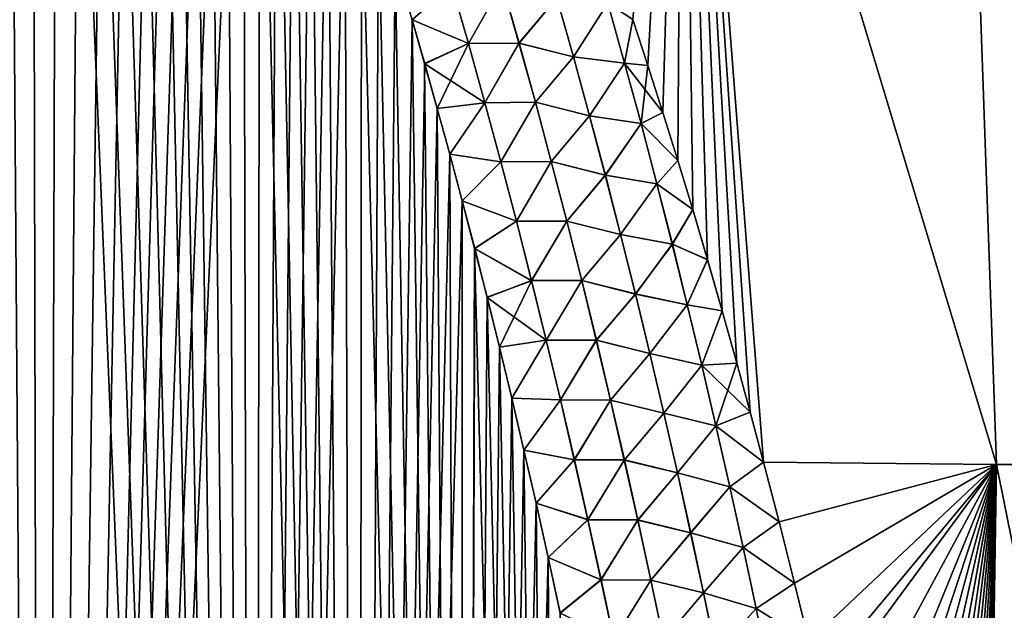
# Model space of a CAD drawing. Header units: metres. Extents: x -109 to 109, y -505 to 40.
# Tile 279 of 331: x 80 to 86, y -81 to -77. Entities that reach past the tile are written whole.
import ezdxf

# ---------------------------------------------------------------- set-up
doc = ezdxf.new("R2010")
doc.units = ezdxf.units.M
doc.layers.add('solid_K244224000C74', color=7, linetype='CONTINUOUS')

msp = doc.modelspace()

# ---------------------------------------------------------------- linework, layer by layer
at = {"layer": 'solid_K244224000C74'}
for points in [[(78.576759, -102.718796, 20.349541), (79.95639, -102.516113, 20.557356), (78.604797, -69.213875, 19.182804)], [(79.95639, -102.516113, 20.557356), (78.762177, -69.375984, 19.20771), (78.604797, -69.213875, 19.182804)], [(79.95639, -102.516113, 20.557356), (78.920631, -69.551773, 19.23465), (78.762177, -69.375984, 19.20771)], [(79.95639, -102.516113, 20.557356), (79.079956, -69.741508, 19.263636), (78.920631, -69.551773, 19.23465)], [(79.95639, -102.516113, 20.557356), (79.240204, -69.945114, 19.294706), (79.079956, -69.741508, 19.263636)], [(79.95639, -102.516113, 20.557356), (79.401138, -70.163353, 19.327879), (79.240204, -69.945114, 19.294706)], [(79.95639, -102.516113, 20.557356), (79.562767, -70.396034, 19.363171), (79.401138, -70.163353, 19.327879)], [(79.95639, -102.516113, 20.557356), (79.725014, -70.643631, 19.400616), (79.562767, -70.396034, 19.363171)], [(78.576492, -102.718819, -20.34951), (79.725235, -70.643974, -19.400669), (79.887985, -70.907135, -19.440292)], [(79.95639, -102.516113, 20.557356), (79.887772, -70.906776, 19.440237), (79.725014, -70.643631, 19.400616)], [(79.956192, -102.516144, -20.55732), (78.576492, -102.718819, -20.34951), (79.887985, -70.907135, -19.440292)], [(79.95639, -102.516113, 20.557356), (80.051048, -71.185173, 19.482052), (79.887772, -70.906776, 19.440237)], [(79.956192, -102.516144, -20.55732), (79.887985, -70.907135, -19.440292), (80.051254, -71.185539, -19.482107)], [(79.956192, -102.516144, -20.55732), (80.051254, -71.185539, -19.482107), (80.214951, -71.480179, -19.526152)], [(79.95639, -102.516113, 20.557356), (81.328171, -102.208084, 20.87145), (80.051048, -71.185173, 19.482052)], [(81.328171, -102.208084, 20.87145), (80.214752, -71.479805, 19.526094), (80.051048, -71.185173, 19.482052)], [(79.956192, -102.516144, -20.55732), (80.214951, -71.480179, -19.526152), (80.379036, -71.791275, -19.572447)], [(81.328171, -102.208084, 20.87145), (80.378838, -71.790894, 19.57239), (80.214752, -71.479805, 19.526094)], [(79.956192, -102.516144, -20.55732), (80.379036, -71.791275, -19.572447), (80.543488, -72.118912, -19.621012)], [(81.328171, -102.208084, 20.87145), (80.543297, -72.118523, 19.620953), (80.378838, -71.790894, 19.57239)], [(79.956192, -102.516144, -20.55732), (80.543488, -72.118912, -19.621012), (80.708206, -72.464348, -19.671886)], [(81.328171, -102.208084, 20.87145), (80.708023, -72.463943, 19.671827), (80.543297, -72.118523, 19.620953)], [(79.956192, -102.516144, -20.55732), (80.708206, -72.464348, -19.671886), (80.818176, -72.704269, -19.70709)], [(81.328171, -102.208084, 20.87145), (80.817993, -72.703865, 19.707031), (80.708023, -72.463943, 19.671827)], [(79.956192, -102.516144, -20.55732), (80.818176, -72.704269, -19.70709), (80.928253, -72.95211, -19.74333)], [(81.328171, -102.208084, 20.87145), (80.92807, -72.951698, 19.743271), (80.817993, -72.703865, 19.707031)], [(79.956192, -102.516144, -20.55732), (80.928253, -72.95211, -19.74333), (81.038391, -73.208344, -19.780621)], [(81.328171, -102.208084, 20.87145), (81.038216, -73.207932, 19.780561), (80.92807, -72.951698, 19.743271)], [(83.793907, -76.990746, 20.309612), (83.891724, -77.28994, 20.350819), (84.118401, -73.114449, 19.113632)], [(83.891792, -77.290131, -20.350847), (83.793968, -76.990944, -20.309639), (84.11837, -73.114449, -19.113644)], [(83.891724, -77.28994, 20.350819), (83.98922, -77.595352, 20.392588), (84.118401, -73.114449, 19.113632)], [(83.989281, -77.595551, -20.392614), (83.891792, -77.290131, -20.350847), (84.11837, -73.114449, -19.113644)], [(83.98922, -77.595352, 20.392588), (84.086342, -77.90731, 20.434973), (84.118401, -73.114449, 19.113632)], [(84.086403, -77.907509, -20.434999), (83.989281, -77.595551, -20.392614), (84.11837, -73.114449, -19.113644)], [(84.086342, -77.90731, 20.434973), (84.183037, -78.226128, 20.478024), (84.118401, -73.114449, 19.113632)], [(84.183098, -78.226326, -20.47805), (84.086403, -77.907509, -20.434999), (84.11837, -73.114449, -19.113644)], [(86.158951, -79.883408, -20.036528), (84.11837, -73.114449, -19.113644), (85.91922, -73.114449, -18.293423)], [(84.279312, -78.552315, -20.521814), (84.183098, -78.226326, -20.47805), (84.11837, -73.114449, -19.113644)], [(84.375015, -78.88549, -20.566257), (84.279312, -78.552315, -20.521814), (84.11837, -73.114449, -19.113644)], [(84.470253, -79.22525, -20.611166), (84.375015, -78.88549, -20.566257), (84.11837, -73.114449, -19.113644)], [(84.557426, -79.54393, -20.652925), (84.470253, -79.22525, -20.611166), (84.11837, -73.114449, -19.113644)], [(84.644119, -79.868729, -20.695156), (84.557426, -79.54393, -20.652925), (84.11837, -73.114449, -19.113644)], [(86.158951, -79.883408, -20.036528), (84.644119, -79.868729, -20.695156), (84.11837, -73.114449, -19.113644)], [(86.158958, -79.883408, 20.036524), (85.919266, -73.114449, 18.293396), (84.118401, -73.114449, 19.113632)], [(84.644119, -79.868729, 20.695156), (86.158958, -79.883408, 20.036524), (84.118401, -73.114449, 19.113632)], [(84.557404, -79.543831, 20.652912), (84.644119, -79.868729, 20.695156), (84.118401, -73.114449, 19.113632)], [(84.4702, -79.225052, 20.611139), (84.557404, -79.543831, 20.652912), (84.118401, -73.114449, 19.113632)], [(84.374962, -78.885292, 20.566231), (84.4702, -79.225052, 20.611139), (84.118401, -73.114449, 19.113632)], [(84.279251, -78.552116, 20.521788), (84.374962, -78.885292, 20.566231), (84.118401, -73.114449, 19.113632)], [(84.183037, -78.226128, 20.478024), (84.279251, -78.552116, 20.521788), (84.118401, -73.114449, 19.113632)], [(87.621574, -79.883408, -19.263136), (85.91922, -73.114449, -18.293423), (87.632942, -73.114449, -17.304005)], [(87.621574, -79.883408, -19.263136), (86.158951, -79.883408, -20.036528), (85.91922, -73.114449, -18.293423)], [(87.62159, -79.883408, 19.263128), (87.633018, -73.114449, 17.303957), (85.919266, -73.114449, 18.293396)], [(86.158958, -79.883408, 20.036524), (87.62159, -79.883408, 19.263128), (85.919266, -73.114449, 18.293396)], [(79.956192, -102.516144, -20.55732), (81.038391, -73.208344, -19.780621), (81.148567, -73.473297, -19.818972)], [(81.328171, -102.208084, 20.87145), (81.148399, -73.472878, 19.818911), (81.038216, -73.207932, 19.780561)], [(79.956192, -102.516144, -20.55732), (81.148567, -73.473297, -19.818972), (81.25882, -73.746445, -19.858376)], [(81.328171, -102.208084, 20.87145), (81.258652, -73.746025, 19.858316), (81.148399, -73.472878, 19.818911)], [(81.328041, -102.208115, -20.871416), (79.956192, -102.516144, -20.55732), (81.25882, -73.746445, -19.858376)], [(81.328171, -102.208084, 20.87145), (81.368942, -74.027756, 19.898783), (81.258652, -73.746025, 19.858316)], [(81.328041, -102.208115, -20.871416), (81.25882, -73.746445, -19.858376), (81.36911, -74.028183, -19.898844)], [(81.328041, -102.208115, -20.871416), (81.36911, -74.028183, -19.898844), (81.479378, -74.319061, -19.940384)], [(81.328171, -102.208084, 20.87145), (82.009941, -102.012985, 21.069197), (81.368942, -74.027756, 19.898783)], [(82.009941, -102.012985, 21.069197), (81.479218, -74.318634, 19.940323), (81.368942, -74.027756, 19.898783)], [(81.328041, -102.208115, -20.871416), (81.479378, -74.319061, -19.940384), (81.589584, -74.619423, -19.983)], [(82.009941, -102.012985, 21.069197), (81.589432, -74.618996, 19.982939), (81.479218, -74.318634, 19.940323)], [(81.328041, -102.208115, -20.871416), (81.589584, -74.619423, -19.983), (81.699799, -74.92868, -20.026691)], [(82.009941, -102.012985, 21.069197), (81.699654, -74.928253, 20.02663), (81.589432, -74.618996, 19.982939)], [(81.328041, -102.208115, -20.871416), (81.699799, -74.92868, -20.026691), (81.809959, -75.247307, -20.071461)], [(82.009941, -102.012985, 21.069197), (81.809807, -75.24688, 20.071402), (81.699654, -74.928253, 20.02663)], [(81.328041, -102.208115, -20.871416), (81.809959, -75.247307, -20.071461), (81.919968, -75.575943, -20.11731)], [(82.009941, -102.012985, 21.069197), (81.91983, -75.575516, 20.11725), (81.809807, -75.24688, 20.071402)], [(82.009834, -102.013016, -21.069166), (81.328041, -102.208115, -20.871416), (81.919968, -75.575943, -20.11731)], [(82.009941, -102.012985, 21.069197), (82.029663, -75.91452, 20.164179), (81.91983, -75.575516, 20.11725)], [(82.009834, -102.013016, -21.069166), (81.919968, -75.575943, -20.11731), (82.0298, -75.914948, -20.164238)], [(82.009834, -102.013016, -21.069166), (82.0298, -75.914948, -20.164238), (82.139534, -76.263649, -20.21225)], [(82.009941, -102.012985, 21.069197), (82.687813, -101.789902, 21.294508), (82.029663, -75.91452, 20.164179)], [(82.687813, -101.789902, 21.294508), (82.139404, -76.263214, 20.212191), (82.029663, -75.91452, 20.164179)], [(82.009834, -102.013016, -21.069166), (82.139534, -76.263649, -20.21225), (82.249077, -76.62262, -20.261339)], [(82.687813, -101.789902, 21.294508), (82.248947, -76.622192, 20.26128), (82.139404, -76.263214, 20.212191)], [(82.009834, -102.013016, -21.069166), (82.249077, -76.62262, -20.261339), (82.358322, -76.992622, -20.311491)], [(82.687813, -101.789902, 21.294508), (82.3582, -76.992188, 20.311434), (82.248947, -76.622192, 20.26128)], [(82.613701, -76.76445, 20.364185), (82.248947, -76.622192, 20.26128), (82.3582, -76.992188, 20.311434)], [(82.614082, -76.764313, -20.364243), (82.358322, -76.992622, -20.311491), (82.249077, -76.62262, -20.261339)], [(82.613701, -76.76445, 20.364185), (82.3582, -76.992188, 20.311434), (82.723984, -77.147385, 20.417734)], [(82.614082, -76.764313, -20.364243), (82.724388, -77.147247, -20.417797), (82.358322, -76.992622, -20.311491)], [(82.613701, -76.76445, 20.364185), (82.723984, -77.147385, 20.417734), (82.943336, -76.759224, 20.39809)], [(82.943695, -76.759117, -20.398087), (82.724388, -77.147247, -20.417797), (82.614082, -76.764313, -20.364243)], [(82.723984, -77.147385, 20.417734), (83.053032, -77.143372, 20.453644), (82.943336, -76.759224, 20.39809)], [(82.943695, -76.759117, -20.398087), (83.053406, -77.143265, -20.453644), (82.724388, -77.147247, -20.417797)], [(83.299187, -76.848618, 20.395796), (82.943336, -76.759224, 20.39809), (83.053032, -77.143372, 20.453644)], [(83.299446, -76.848534, -20.395748), (83.053406, -77.143265, -20.453644), (82.943695, -76.759117, -20.398087)], [(83.299187, -76.848618, 20.395796), (83.053032, -77.143372, 20.453644), (83.407417, -77.232506, 20.452974)], [(83.4077, -77.232422, -20.452925), (83.053406, -77.143265, -20.453644), (83.299446, -76.848534, -20.395748)], [(83.299187, -76.848618, 20.395796), (83.407417, -77.232506, 20.452974), (83.630653, -76.884399, 20.335993)], [(83.4077, -77.232422, -20.452925), (83.299446, -76.848534, -20.395748), (83.63076, -76.884369, -20.335955)], [(83.407417, -77.232506, 20.452974), (83.740295, -77.275192, 20.395887), (83.630653, -76.884399, 20.335993)], [(83.4077, -77.232422, -20.452925), (83.63076, -76.884369, -20.335955), (83.740425, -77.275162, -20.395845)], [(83.630653, -76.884399, 20.335993), (83.740295, -77.275192, 20.395887), (83.793907, -76.990746, 20.309612)], [(83.740425, -77.275162, -20.395845), (83.63076, -76.884369, -20.335955), (83.793968, -76.990944, -20.309639)], [(82.009834, -102.013016, -21.069166), (82.358322, -76.992622, -20.311491), (82.44001, -77.277657, -20.3498)], [(82.687813, -101.789902, 21.294508), (82.439888, -77.277229, 20.349743), (82.3582, -76.992188, 20.311434)], [(82.723984, -77.147385, 20.417734), (82.3582, -76.992188, 20.311434), (82.439888, -77.277229, 20.349743)], [(82.724388, -77.147247, -20.417797), (82.44001, -77.277657, -20.3498), (82.358322, -76.992622, -20.311491)], [(83.740295, -77.275192, 20.395887), (83.891724, -77.28994, 20.350819), (83.793907, -76.990746, 20.309612)], [(83.740425, -77.275162, -20.395845), (83.793968, -76.990944, -20.309639), (83.891792, -77.290131, -20.350847)], [(82.723984, -77.147385, 20.417734), (82.439888, -77.277229, 20.349743), (82.521461, -77.568192, 20.388655)], [(82.724388, -77.147247, -20.417797), (82.831497, -77.531204, -20.471004), (82.44001, -77.277657, -20.3498)], [(82.723984, -77.147385, 20.417734), (82.521461, -77.568192, 20.388655), (82.831085, -77.531342, 20.470936)], [(82.723984, -77.147385, 20.417734), (82.831085, -77.531342, 20.470936), (83.053032, -77.143372, 20.453644)], [(83.053406, -77.143265, -20.453644), (82.831497, -77.531204, -20.471004), (82.724388, -77.147247, -20.417797)], [(82.831085, -77.531342, 20.470936), (83.159538, -77.528419, 20.508787), (83.053032, -77.143372, 20.453644)], [(83.053406, -77.143265, -20.453644), (83.159927, -77.528313, -20.508789), (82.831497, -77.531204, -20.471004)], [(83.407417, -77.232506, 20.452974), (83.053032, -77.143372, 20.453644), (83.159538, -77.528419, 20.508787)], [(83.4077, -77.232422, -20.452925), (83.159927, -77.528313, -20.508789), (83.053406, -77.143265, -20.453644)], [(82.009834, -102.013016, -21.069166), (82.44001, -77.277657, -20.3498), (82.521576, -77.568619, -20.388712)], [(82.687813, -101.789902, 21.294508), (82.521461, -77.568192, 20.388655), (82.439888, -77.277229, 20.349743)], [(82.831497, -77.531204, -20.471004), (82.521576, -77.568619, -20.388712), (82.44001, -77.277657, -20.3498)], [(83.407417, -77.232506, 20.452974), (83.159538, -77.528419, 20.508787), (83.512512, -77.617172, 20.509682)], [(83.51281, -77.617081, -20.509632), (83.159927, -77.528313, -20.508789), (83.4077, -77.232422, -20.452925)], [(83.407417, -77.232506, 20.452974), (83.512512, -77.617172, 20.509682), (83.740295, -77.275192, 20.395887)], [(83.51281, -77.617081, -20.509632), (83.4077, -77.232422, -20.452925), (83.740425, -77.275162, -20.395845)], [(83.512512, -77.617172, 20.509682), (83.846687, -77.666695, 20.45524), (83.740295, -77.275192, 20.395887)], [(83.51281, -77.617081, -20.509632), (83.740425, -77.275162, -20.395845), (83.846832, -77.666656, -20.455193)], [(83.740295, -77.275192, 20.395887), (83.846687, -77.666695, 20.45524), (83.891724, -77.28994, 20.350819)], [(83.740425, -77.275162, -20.395845), (83.891792, -77.290131, -20.350847), (83.989281, -77.595551, -20.392614)], [(83.846832, -77.666656, -20.455193), (83.740425, -77.275162, -20.395845), (83.989281, -77.595551, -20.392614)], [(83.846687, -77.666695, 20.45524), (83.98922, -77.595352, 20.392588), (83.891724, -77.28994, 20.350819)], [(82.831085, -77.531342, 20.470936), (82.521461, -77.568192, 20.388655), (82.602867, -77.865288, 20.428165)], [(82.831497, -77.531204, -20.471004), (82.602982, -77.865715, -20.428223), (82.521576, -77.568619, -20.388712)], [(82.831085, -77.531342, 20.470936), (82.602867, -77.865288, 20.428165), (82.935127, -77.91626, 20.523775)], [(82.831497, -77.531204, -20.471004), (82.935555, -77.916115, -20.523848), (82.602982, -77.865715, -20.428223)], [(82.831085, -77.531342, 20.470936), (82.935127, -77.91626, 20.523775), (83.159538, -77.528419, 20.508787)], [(83.159927, -77.528313, -20.508789), (82.935555, -77.916115, -20.523848), (82.831497, -77.531204, -20.471004)], [(82.935127, -77.91626, 20.523775), (83.262985, -77.914322, 20.563505), (83.159538, -77.528419, 20.508787)], [(83.159927, -77.528313, -20.508789), (83.26339, -77.914215, -20.563509), (82.935555, -77.916115, -20.523848)], [(83.512512, -77.617172, 20.509682), (83.159538, -77.528419, 20.508787), (83.262985, -77.914322, 20.563505)], [(83.51281, -77.617081, -20.509632), (83.26339, -77.914215, -20.563509), (83.159927, -77.528313, -20.508789)], [(82.009834, -102.013016, -21.069166), (82.521576, -77.568619, -20.388712), (82.602982, -77.865715, -20.428223)], [(82.687813, -101.789902, 21.294508), (82.602867, -77.865288, 20.428165), (82.521461, -77.568192, 20.388655)], [(83.846687, -77.666695, 20.45524), (84.086342, -77.90731, 20.434973), (83.98922, -77.595352, 20.392588)], [(83.846832, -77.666656, -20.455193), (83.989281, -77.595551, -20.392614), (84.086403, -77.907509, -20.434999)], [(83.512512, -77.617172, 20.509682), (83.262985, -77.914322, 20.563505), (83.614578, -78.002579, 20.565908)], [(83.614891, -78.002487, -20.565859), (83.26339, -77.914215, -20.563509), (83.51281, -77.617081, -20.509632)], [(83.512512, -77.617172, 20.509682), (83.614578, -78.002579, 20.565908), (83.846687, -77.666695, 20.45524)], [(83.614891, -78.002487, -20.565859), (83.51281, -77.617081, -20.509632), (83.846832, -77.666656, -20.455193)], [(83.614578, -78.002579, 20.565908), (83.949959, -78.058868, 20.514044), (83.846687, -77.666695, 20.45524)], [(83.614891, -78.002487, -20.565859), (83.846832, -77.666656, -20.455193), (83.950119, -78.05883, -20.51399)], [(83.846687, -77.666695, 20.45524), (83.949959, -78.058868, 20.514044), (84.086342, -77.90731, 20.434973)], [(83.950119, -78.05883, -20.51399), (83.846832, -77.666656, -20.455193), (84.086403, -77.907509, -20.434999)], [(82.009834, -102.013016, -21.069166), (82.602982, -77.865715, -20.428223), (82.684158, -78.169296, -20.468317)], [(82.687813, -101.789902, 21.294508), (82.684044, -78.168869, 20.468262), (82.602867, -77.865288, 20.428165)], [(82.935127, -77.91626, 20.523775), (82.602867, -77.865288, 20.428165), (82.684044, -78.168869, 20.468262)], [(82.935555, -77.916115, -20.523848), (82.684158, -78.169296, -20.468317), (82.602982, -77.865715, -20.428223)], [(82.935127, -77.91626, 20.523775), (82.684044, -78.168869, 20.468262), (83.036217, -78.302078, 20.576235)], [(82.935555, -77.916115, -20.523848), (83.036652, -78.301941, -20.576315), (82.684158, -78.169296, -20.468317)], [(82.935127, -77.91626, 20.523775), (83.036217, -78.302078, 20.576235), (83.262985, -77.914322, 20.563505)], [(83.26339, -77.914215, -20.563509), (83.036652, -78.301941, -20.576315), (82.935555, -77.916115, -20.523848)], [(83.036217, -78.302078, 20.576235), (83.363464, -78.301033, 20.617783), (83.262985, -77.914322, 20.563505)], [(83.26339, -77.914215, -20.563509), (83.363884, -78.300919, -20.61779), (83.036652, -78.301941, -20.576315)], [(83.614578, -78.002579, 20.565908), (83.262985, -77.914322, 20.563505), (83.363464, -78.301033, 20.617783)], [(83.614891, -78.002487, -20.565859), (83.363884, -78.300919, -20.61779), (83.26339, -77.914215, -20.563509)], [(83.949959, -78.058868, 20.514044), (84.183037, -78.226128, 20.478024), (84.086342, -77.90731, 20.434973)], [(83.950119, -78.05883, -20.51399), (84.086403, -77.907509, -20.434999), (84.183098, -78.226326, -20.47805)], [(83.614578, -78.002579, 20.565908), (83.363464, -78.301033, 20.617783), (83.713715, -78.388695, 20.621643)], [(83.71405, -78.388603, -20.621592), (83.363884, -78.300919, -20.61779), (83.614891, -78.002487, -20.565859)], [(83.614578, -78.002579, 20.565908), (83.713715, -78.388695, 20.621643), (83.949959, -78.058868, 20.514044)], [(83.71405, -78.388603, -20.621592), (83.614891, -78.002487, -20.565859), (83.950119, -78.05883, -20.51399)], [(83.713715, -78.388695, 20.621643), (84.050209, -78.451683, 20.572285), (83.949959, -78.058868, 20.514044)], [(83.71405, -78.388603, -20.621592), (83.950119, -78.05883, -20.51399), (84.050392, -78.451645, -20.572227)], [(83.949959, -78.058868, 20.514044), (84.050209, -78.451683, 20.572285), (84.183037, -78.226128, 20.478024)], [(84.050392, -78.451645, -20.572227), (83.950119, -78.05883, -20.51399), (84.183098, -78.226326, -20.47805)], [(82.687744, -101.789932, -21.294481), (82.009834, -102.013016, -21.069166), (82.684158, -78.169296, -20.468317)], [(82.687813, -101.789902, 21.294508), (82.764931, -78.479317, 20.508932), (82.684044, -78.168869, 20.468262)], [(83.036217, -78.302078, 20.576235), (82.684044, -78.168869, 20.468262), (82.764931, -78.479317, 20.508932)], [(82.687744, -101.789932, -21.294481), (82.684158, -78.169296, -20.468317), (82.765038, -78.479736, -20.508986)], [(83.036652, -78.301941, -20.576315), (82.765038, -78.479736, -20.508986), (82.684158, -78.169296, -20.468317)], [(84.050209, -78.451683, 20.572285), (84.279251, -78.552116, 20.521788), (84.183037, -78.226128, 20.478024)], [(84.050392, -78.451645, -20.572227), (84.183098, -78.226326, -20.47805), (84.279312, -78.552315, -20.521814)], [(83.036217, -78.302078, 20.576235), (82.764931, -78.479317, 20.508932), (83.134453, -78.688766, 20.628302)], [(83.036652, -78.301941, -20.576315), (83.134903, -78.688622, -20.628386), (82.765038, -78.479736, -20.508986)], [(83.036217, -78.302078, 20.576235), (83.134453, -78.688766, 20.628302), (83.363464, -78.301033, 20.617783)], [(83.363884, -78.300919, -20.61779), (83.134903, -78.688622, -20.628386), (83.036652, -78.301941, -20.576315)], [(83.134453, -78.688766, 20.628302), (83.461098, -78.688507, 20.671612), (83.363464, -78.301033, 20.617783)], [(83.363884, -78.300919, -20.61779), (83.461533, -78.688393, -20.671621), (83.134903, -78.688622, -20.628386)], [(83.713715, -78.388695, 20.621643), (83.363464, -78.301033, 20.617783), (83.461098, -78.688507, 20.671612)], [(83.71405, -78.388603, -20.621592), (83.461533, -78.688393, -20.671621), (83.363884, -78.300919, -20.61779)], [(83.713715, -78.388695, 20.621643), (83.461098, -78.688507, 20.671612), (83.810043, -78.775467, 20.676872)], [(83.810394, -78.775375, -20.676823), (83.461533, -78.688393, -20.671621), (83.71405, -78.388603, -20.621592)], [(83.713715, -78.388695, 20.621643), (83.810043, -78.775467, 20.676872), (84.050209, -78.451683, 20.572285)], [(83.810394, -78.775375, -20.676823), (83.71405, -78.388603, -20.621592), (84.050392, -78.451645, -20.572227)], [(82.687744, -101.789932, -21.294481), (82.765038, -78.479736, -20.508986), (82.845573, -78.797363, -20.550215)], [(82.687813, -101.789902, 21.294508), (83.361465, -101.537476, 21.547916), (82.764931, -78.479317, 20.508932)], [(83.361465, -101.537476, 21.547916), (82.845467, -78.796944, 20.550161), (82.764931, -78.479317, 20.508932)], [(83.134453, -78.688766, 20.628302), (82.764931, -78.479317, 20.508932), (82.845467, -78.796944, 20.550161)], [(83.134903, -78.688622, -20.628386), (82.845573, -78.797363, -20.550215), (82.765038, -78.479736, -20.508986)], [(83.810043, -78.775467, 20.676872), (84.147575, -78.845108, 20.629957), (84.050209, -78.451683, 20.572285)], [(83.810394, -78.775375, -20.676823), (84.050392, -78.451645, -20.572227), (84.147774, -78.845062, -20.629896)], [(84.050209, -78.451683, 20.572285), (84.147575, -78.845108, 20.629957), (84.279251, -78.552116, 20.521788)], [(84.147774, -78.845062, -20.629896), (84.050392, -78.451645, -20.572227), (84.279312, -78.552315, -20.521814)], [(84.147575, -78.845108, 20.629957), (84.374962, -78.885292, 20.566231), (84.279251, -78.552116, 20.521788)], [(84.147774, -78.845062, -20.629896), (84.279312, -78.552315, -20.521814), (84.375015, -78.88549, -20.566257)], [(83.134453, -78.688766, 20.628302), (82.845467, -78.796944, 20.550161), (82.925758, -79.121223, 20.59197)], [(83.134903, -78.688622, -20.628386), (83.230415, -79.076111, -20.680048), (82.845573, -78.797363, -20.550215)], [(83.134453, -78.688766, 20.628302), (82.925758, -79.121223, 20.59197), (83.229942, -79.076248, 20.679958)], [(83.134453, -78.688766, 20.628302), (83.229942, -79.076248, 20.679958), (83.461098, -78.688507, 20.671612)], [(83.461533, -78.688393, -20.671621), (83.230415, -79.076111, -20.680048), (83.134903, -78.688622, -20.628386)], [(83.229942, -79.076248, 20.679958), (83.555984, -79.076698, 20.724976), (83.461098, -78.688507, 20.671612)], [(83.461533, -78.688393, -20.671621), (83.556435, -79.076591, -20.724987), (83.230415, -79.076111, -20.680048)], [(83.810043, -78.775467, 20.676872), (83.461098, -78.688507, 20.671612), (83.555984, -79.076698, 20.724976)], [(83.810394, -78.775375, -20.676823), (83.556435, -79.076591, -20.724987), (83.461533, -78.688393, -20.671621)], [(82.687744, -101.789932, -21.294481), (82.845573, -78.797363, -20.550215), (82.925865, -79.121643, -20.592024)], [(83.361465, -101.537476, 21.547916), (82.925758, -79.121223, 20.59197), (82.845467, -78.796944, 20.550161)], [(83.230415, -79.076111, -20.680048), (82.925865, -79.121643, -20.592024), (82.845573, -78.797363, -20.550215)], [(83.810043, -78.775467, 20.676872), (83.555984, -79.076698, 20.724976), (83.903679, -79.162872, 20.73159)], [(83.904045, -79.162781, -20.731541), (83.556435, -79.076591, -20.724987), (83.810394, -78.775375, -20.676823)], [(83.810043, -78.775467, 20.676872), (83.903679, -79.162872, 20.73159), (84.147575, -78.845108, 20.629957)], [(83.904045, -79.162781, -20.731541), (83.810394, -78.775375, -20.676823), (84.147774, -78.845062, -20.629896)], [(83.903679, -79.162872, 20.73159), (84.242165, -79.239098, 20.687054), (84.147575, -78.845108, 20.629957)], [(83.904045, -79.162781, -20.731541), (84.147774, -78.845062, -20.629896), (84.242386, -79.239059, -20.686987)], [(84.147575, -78.845108, 20.629957), (84.242165, -79.239098, 20.687054), (84.374962, -78.885292, 20.566231)], [(84.242386, -79.239059, -20.686987), (84.147774, -78.845062, -20.629896), (84.375015, -78.88549, -20.566257)], [(84.242165, -79.239098, 20.687054), (84.4702, -79.225052, 20.611139), (84.374962, -78.885292, 20.566231)], [(84.242386, -79.239059, -20.686987), (84.375015, -78.88549, -20.566257), (84.470253, -79.22525, -20.611166)], [(82.687744, -101.789932, -21.294481), (82.925865, -79.121643, -20.592024), (83.005905, -79.45256, -20.634405)], [(83.229942, -79.076248, 20.679958), (82.925758, -79.121223, 20.59197), (83.005806, -79.452141, 20.634354)], [(83.361465, -101.537476, 21.547916), (83.005806, -79.452141, 20.634354), (82.925758, -79.121223, 20.59197)], [(83.230415, -79.076111, -20.680048), (83.005905, -79.45256, -20.634405), (82.925865, -79.121643, -20.592024)], [(83.229942, -79.076248, 20.679958), (83.005806, -79.452141, 20.634354), (83.322792, -79.464493, 20.731192)], [(83.230415, -79.076111, -20.680048), (83.32328, -79.464348, -20.731287), (83.005905, -79.45256, -20.634405)], [(83.229942, -79.076248, 20.679958), (83.322792, -79.464493, 20.731192), (83.555984, -79.076698, 20.724976)], [(83.556435, -79.076591, -20.724987), (83.32328, -79.464348, -20.731287), (83.230415, -79.076111, -20.680048)], [(83.322792, -79.464493, 20.731192), (83.648232, -79.465576, 20.777863), (83.555984, -79.076698, 20.724976)], [(83.556435, -79.076591, -20.724987), (83.648697, -79.465454, -20.77788), (83.32328, -79.464348, -20.731287)], [(83.903679, -79.162872, 20.73159), (83.555984, -79.076698, 20.724976), (83.648232, -79.465576, 20.777863)], [(83.904045, -79.162781, -20.731541), (83.648697, -79.465454, -20.77788), (83.556435, -79.076591, -20.724987)], [(83.903679, -79.162872, 20.73159), (83.648232, -79.465576, 20.777863), (83.994705, -79.550873, 20.785786)], [(83.995087, -79.550781, -20.785736), (83.648697, -79.465454, -20.77788), (83.904045, -79.162781, -20.731541)], [(83.903679, -79.162872, 20.73159), (83.994705, -79.550873, 20.785786), (84.242165, -79.239098, 20.687054)], [(83.995087, -79.550781, -20.785736), (83.904045, -79.162781, -20.731541), (84.242386, -79.239059, -20.686987)], [(83.994705, -79.550873, 20.785786), (84.334068, -79.633644, 20.743563), (84.242165, -79.239098, 20.687054)], [(83.995087, -79.550781, -20.785736), (84.242386, -79.239059, -20.686987), (84.334312, -79.633598, -20.743492)], [(84.242165, -79.239098, 20.687054), (84.334068, -79.633644, 20.743563), (84.4702, -79.225052, 20.611139)], [(84.242386, -79.239059, -20.686987), (84.470253, -79.22525, -20.611166), (84.557426, -79.54393, -20.652925)], [(84.334312, -79.633598, -20.743492), (84.242386, -79.239059, -20.686987), (84.557426, -79.54393, -20.652925)], [(84.334068, -79.633644, 20.743563), (84.557404, -79.543831, 20.652912), (84.4702, -79.225052, 20.611139)], [(82.687744, -101.789932, -21.294481), (83.005905, -79.45256, -20.634405), (83.085602, -79.790527, -20.677341)], [(83.361465, -101.537476, 21.547916), (83.08551, -79.790115, 20.67729), (83.005806, -79.452141, 20.634354)], [(83.322792, -79.464493, 20.731192), (83.005806, -79.452141, 20.634354), (83.08551, -79.790115, 20.67729)], [(83.32328, -79.464348, -20.731287), (83.085602, -79.790527, -20.677341), (83.005905, -79.45256, -20.634405)], [(83.322792, -79.464493, 20.731192), (83.08551, -79.790115, 20.67729), (83.413086, -79.853455, 20.781988)], [(83.32328, -79.464348, -20.731287), (83.413582, -79.85331, -20.782089), (83.085602, -79.790527, -20.677341)], [(83.322792, -79.464493, 20.731192), (83.413086, -79.853455, 20.781988), (83.648232, -79.465576, 20.777863)], [(83.648697, -79.465454, -20.77788), (83.413582, -79.85331, -20.782089), (83.32328, -79.464348, -20.731287)], [(83.413086, -79.853455, 20.781988), (83.737923, -79.855087, 20.830263), (83.648232, -79.465576, 20.777863)], [(83.648697, -79.465454, -20.77788), (83.738403, -79.854973, -20.830282), (83.413582, -79.85331, -20.782089)], [(83.994705, -79.550873, 20.785786), (83.648232, -79.465576, 20.777863), (83.737923, -79.855087, 20.830263)], [(83.995087, -79.550781, -20.785736), (83.738403, -79.854973, -20.830282), (83.648697, -79.465454, -20.77788)], [(83.994705, -79.550873, 20.785786), (83.737923, -79.855087, 20.830263), (84.083206, -79.939445, 20.839449)], [(84.083603, -79.939354, -20.839399), (83.738403, -79.854973, -20.830282), (83.995087, -79.550781, -20.785736)], [(83.994705, -79.550873, 20.785786), (84.083206, -79.939445, 20.839449), (84.334068, -79.633644, 20.743563)], [(84.083603, -79.939354, -20.839399), (83.995087, -79.550781, -20.785736), (84.334312, -79.633598, -20.743492)], [(84.334068, -79.633644, 20.743563), (84.644119, -79.868729, 20.695156), (84.557404, -79.543831, 20.652912)], [(84.334312, -79.633598, -20.743492), (84.557426, -79.54393, -20.652925), (84.644119, -79.868729, -20.695156)], [(84.083206, -79.939445, 20.839449), (84.423378, -80.028717, 20.799477), (84.334068, -79.633644, 20.743563)], [(84.083603, -79.939354, -20.839399), (84.334312, -79.633598, -20.743492), (84.423637, -80.028664, -20.799404)], [(84.334068, -79.633644, 20.743563), (84.423378, -80.028717, 20.799477), (84.644119, -79.868729, 20.695156)], [(84.423637, -80.028664, -20.799404), (84.334312, -79.633598, -20.743492), (84.644119, -79.868729, -20.695156)], [(82.687744, -101.789932, -21.294481), (83.085602, -79.790527, -20.677341), (83.164879, -80.135979, -20.720806)], [(83.361465, -101.537476, 21.547916), (83.164787, -80.135567, 20.720755), (83.08551, -79.790115, 20.67729)], [(83.413086, -79.853455, 20.781988), (83.08551, -79.790115, 20.67729), (83.164787, -80.135567, 20.720755)], [(83.413582, -79.85331, -20.782089), (83.164879, -80.135979, -20.720806), (83.085602, -79.790527, -20.677341)], [(83.413086, -79.853455, 20.781988), (83.164787, -80.135567, 20.720755), (83.500893, -80.243095, 20.832336)], [(83.413582, -79.85331, -20.782089), (83.501396, -80.24295, -20.832443), (83.164879, -80.135979, -20.720806)], [(83.413086, -79.853455, 20.781988), (83.500893, -80.243095, 20.832336), (83.737923, -79.855087, 20.830263)], [(83.738403, -79.854973, -20.830282), (83.501396, -80.24295, -20.832443), (83.413582, -79.85331, -20.782089)], [(83.500893, -80.243095, 20.832336), (83.825127, -80.245224, 20.882166), (83.737923, -79.855087, 20.830263)], [(83.738403, -79.854973, -20.830282), (83.825623, -80.245102, -20.882189), (83.501396, -80.24295, -20.832443)], [(84.083206, -79.939445, 20.839449), (83.737923, -79.855087, 20.830263), (83.825127, -80.245224, 20.882166)], [(84.083603, -79.939354, -20.839399), (83.825623, -80.245102, -20.882189), (83.738403, -79.854973, -20.830282)], [(84.423378, -80.028717, 20.799477), (84.745178, -80.258072, 20.745361), (84.644119, -79.868729, 20.695156)], [(84.423637, -80.028664, -20.799404), (84.644119, -79.868729, -20.695156), (84.745201, -80.258171, -20.745373)], [(84.745201, -80.258171, -20.745373), (84.644119, -79.868729, -20.695156), (86.158951, -79.883408, -20.036528)], [(84.745178, -80.258072, 20.745361), (86.158958, -79.883408, 20.036524), (84.644119, -79.868729, 20.695156)], [(84.745178, -80.258072, 20.745361), (84.845428, -80.656715, 20.796324), (86.158958, -79.883408, 20.036524)], [(84.845482, -80.656914, -20.796349), (84.745201, -80.258171, -20.745373), (86.158951, -79.883408, -20.036528)], [(84.845428, -80.656715, 20.796324), (84.937538, -81.034256, 20.844145), (86.158958, -79.883408, 20.036524)], [(84.937592, -81.034447, -20.844168), (84.845482, -80.656914, -20.796349), (86.158951, -79.883408, -20.036528)], [(84.937538, -81.034256, 20.844145), (84.996437, -81.280975, 20.875097), (86.158958, -79.883408, 20.036524)], [(84.996437, -81.280975, -20.875097), (84.937592, -81.034447, -20.844168), (86.158951, -79.883408, -20.036528)], [(85.028999, -81.419273, -20.892349), (84.996437, -81.280975, -20.875097), (86.158951, -79.883408, -20.036528)], [(84.996437, -81.280975, 20.875097), (85.028954, -81.419075, 20.892324), (86.158958, -79.883408, 20.036524)], [(85.028954, -81.419075, 20.892324), (85.119606, -81.811569, 20.940907), (86.158958, -79.883408, 20.036524)], [(85.119644, -81.811768, -20.940931), (85.028999, -81.419273, -20.892349), (86.158951, -79.883408, -20.036528)], [(85.119606, -81.811569, 20.940907), (85.209427, -82.212181, 20.989944), (86.158958, -79.883408, 20.036524)], [(85.209473, -82.212372, -20.989967), (85.119644, -81.811768, -20.940931), (86.158951, -79.883408, -20.036528)], [(85.209427, -82.212181, 20.989944), (85.280647, -82.538811, 21.029533), (86.158958, -79.883408, 20.036524)], [(85.280685, -82.539001, -21.029556), (85.209473, -82.212372, -20.989967), (86.158951, -79.883408, -20.036528)], [(85.280647, -82.538811, 21.029533), (85.351257, -82.87114, 21.069466), (86.158958, -79.883408, 20.036524)], [(85.351295, -82.87133, -21.069487), (85.280685, -82.539001, -21.029556), (86.158951, -79.883408, -20.036528)], [(85.351257, -82.87114, 21.069466), (85.421211, -83.209381, 21.109751), (86.158958, -79.883408, 20.036524)], [(85.421249, -83.209572, -21.109774), (85.351295, -82.87133, -21.069487), (86.158951, -79.883408, -20.036528)], [(85.421211, -83.209381, 21.109751), (85.49054, -83.552963, 21.150223), (86.158958, -79.883408, 20.036524)], [(85.490578, -83.553154, -21.150244), (85.421249, -83.209572, -21.109774), (86.158951, -79.883408, -20.036528)], [(85.49054, -83.552963, 21.150223), (85.559219, -83.901779, 21.190819), (86.158958, -79.883408, 20.036524)], [(85.559258, -83.901962, -21.19084), (85.490578, -83.553154, -21.150244), (86.158951, -79.883408, -20.036528)], [(85.559219, -83.901779, 21.190819), (85.62722, -84.256096, 21.231569), (86.158958, -79.883408, 20.036524)], [(85.627258, -84.256271, -21.23159), (85.559258, -83.901962, -21.19084), (86.158951, -79.883408, -20.036528)], [(85.62722, -84.256096, 21.231569), (85.694489, -84.61618, 21.272499), (86.158958, -79.883408, 20.036524)], [(85.694519, -84.616364, -21.27252), (85.627258, -84.256271, -21.23159), (86.158951, -79.883408, -20.036528)], [(85.694489, -84.61618, 21.272499), (85.760979, -84.982323, 21.313631), (86.158958, -79.883408, 20.036524)], [(85.761009, -84.982498, -21.313652), (85.694519, -84.616364, -21.27252), (86.158951, -79.883408, -20.036528)], [(85.760979, -84.982323, 21.313631), (85.826645, -85.354782, 21.354984), (86.158958, -79.883408, 20.036524)], [(85.826675, -85.354958, -21.355003), (85.761009, -84.982498, -21.313652), (86.158951, -79.883408, -20.036528)], [(85.826645, -85.354782, 21.354984), (85.891434, -85.733841, 21.396576), (86.158958, -79.883408, 20.036524)], [(85.891464, -85.734016, -21.396593), (85.826675, -85.354958, -21.355003), (86.158951, -79.883408, -20.036528)], [(85.891434, -85.733841, 21.396576), (85.945137, -86.057144, 21.431629), (86.158958, -79.883408, 20.036524)], [(85.94516, -86.057259, -21.431643), (85.891464, -85.734016, -21.396593), (86.158951, -79.883408, -20.036528)], [(85.945137, -86.057144, 21.431629), (85.998238, -86.384468, 21.466656), (86.158958, -79.883408, 20.036524)], [(85.998253, -86.384529, -21.466661), (85.94516, -86.057259, -21.431643), (86.158951, -79.883408, -20.036528)], [(85.998238, -86.384468, 21.466656), (86.050713, -86.715988, 21.501663), (86.158958, -79.883408, 20.036524)], [(86.050713, -86.715988, -21.501663), (85.998253, -86.384529, -21.466661), (86.158951, -79.883408, -20.036528)], [(87.53981, -86.734787, -20.779823), (86.050713, -86.715988, -21.501663), (86.158951, -79.883408, -20.036528)], [(86.050713, -86.715988, 21.501663), (87.53981, -86.734787, 20.779823), (86.158958, -79.883408, 20.036524)], [(87.53981, -86.734787, -20.779823), (86.158951, -79.883408, -20.036528), (87.621574, -79.883408, -19.263136)], [(87.53981, -86.734787, 20.779823), (87.62159, -79.883408, 19.263128), (86.158958, -79.883408, 20.036524)], [(84.083206, -79.939445, 20.839449), (83.825127, -80.245224, 20.882166), (84.16925, -80.328568, 20.89257)], [(84.169662, -80.328468, -20.892523), (83.825623, -80.245102, -20.882189), (84.083603, -79.939354, -20.839399)], [(84.083206, -79.939445, 20.839449), (84.16925, -80.328568, 20.89257), (84.423378, -80.028717, 20.799477)], [(84.169662, -80.328468, -20.892523), (84.083603, -79.939354, -20.839399), (84.423637, -80.028664, -20.799404)], [(84.16925, -80.328568, 20.89257), (84.510162, -80.424294, 20.85479), (84.423378, -80.028717, 20.799477)], [(84.169662, -80.328468, -20.892523), (84.423637, -80.028664, -20.799404), (84.510437, -80.42424, -20.854712)], [(84.423378, -80.028717, 20.799477), (84.510162, -80.424294, 20.85479), (84.745178, -80.258072, 20.745361)], [(84.510437, -80.42424, -20.854712), (84.423637, -80.028664, -20.799404), (84.745201, -80.258171, -20.745373)], [(82.687744, -101.789932, -21.294481), (83.164879, -80.135979, -20.720806), (83.243645, -80.489319, -20.764774)], [(83.361465, -101.537476, 21.547916), (83.243553, -80.488914, 20.764725), (83.164787, -80.135567, 20.720755)], [(83.500893, -80.243095, 20.832336), (83.164787, -80.135567, 20.720755), (83.243553, -80.488914, 20.764725)], [(83.501396, -80.24295, -20.832443), (83.243645, -80.489319, -20.764774), (83.164879, -80.135979, -20.720806)], [(83.500893, -80.243095, 20.832336), (83.243553, -80.488914, 20.764725), (83.586281, -80.633392, 20.882221)], [(83.501396, -80.24295, -20.832443), (83.5868, -80.633247, -20.882336), (83.243645, -80.489319, -20.764774)], [(83.500893, -80.243095, 20.832336), (83.586281, -80.633392, 20.882221), (83.825127, -80.245224, 20.882166)], [(83.825623, -80.245102, -20.882189), (83.5868, -80.633247, -20.882336), (83.501396, -80.24295, -20.832443)], [(83.586281, -80.633392, 20.882221), (83.909927, -80.635941, 20.933561), (83.825127, -80.245224, 20.882166)], [(83.825623, -80.245102, -20.882189), (83.910439, -80.635826, -20.933588), (83.5868, -80.633247, -20.882336)], [(84.16925, -80.328568, 20.89257), (83.825127, -80.245224, 20.882166), (83.909927, -80.635941, 20.933561)], [(84.169662, -80.328468, -20.892523), (83.910439, -80.635826, -20.933588), (83.825623, -80.245102, -20.882189)], [(84.510162, -80.424294, 20.85479), (84.845428, -80.656715, 20.796324), (84.745178, -80.258072, 20.745361)], [(84.510437, -80.42424, -20.854712), (84.745201, -80.258171, -20.745373), (84.845482, -80.656914, -20.796349)], [(84.16925, -80.328568, 20.89257), (83.909927, -80.635941, 20.933561), (84.252914, -80.718208, 20.945143)], [(84.253349, -80.718109, -20.945095), (83.910439, -80.635826, -20.933588), (84.169662, -80.328468, -20.892523)], [(84.16925, -80.328568, 20.89257), (84.252914, -80.718208, 20.945143), (84.510162, -80.424294, 20.85479)], [(84.253349, -80.718109, -20.945095), (84.169662, -80.328468, -20.892523), (84.510437, -80.42424, -20.854712)], [(84.252914, -80.718208, 20.945143), (84.594505, -80.820351, 20.909491), (84.510162, -80.424294, 20.85479)], [(84.253349, -80.718109, -20.945095), (84.510437, -80.42424, -20.854712), (84.594803, -80.820297, -20.90941)], [(84.510162, -80.424294, 20.85479), (84.594505, -80.820351, 20.909491), (84.845428, -80.656715, 20.796324)], [(84.594803, -80.820297, -20.90941), (84.510437, -80.42424, -20.854712), (84.845482, -80.656914, -20.796349)], [(82.687744, -101.789932, -21.294481), (83.243645, -80.489319, -20.764774), (83.32196, -80.850296, -20.809261)], [(83.361465, -101.537476, 21.547916), (83.321877, -80.849892, 20.809212), (83.243553, -80.488914, 20.764725)], [(83.586281, -80.633392, 20.882221), (83.243553, -80.488914, 20.764725), (83.321877, -80.849892, 20.809212)], [(83.5868, -80.633247, -20.882336), (83.32196, -80.850296, -20.809261), (83.243645, -80.489319, -20.764774)], [(83.586281, -80.633392, 20.882221), (83.321877, -80.849892, 20.809212), (83.669319, -81.0243, 20.931637)], [(83.5868, -80.633247, -20.882336), (83.669861, -81.024162, -20.931757), (83.32196, -80.850296, -20.809261)], [(83.586281, -80.633392, 20.882221), (83.669319, -81.0243, 20.931637), (83.909927, -80.635941, 20.933561)], [(83.910439, -80.635826, -20.933588), (83.669861, -81.024162, -20.931757), (83.5868, -80.633247, -20.882336)], [(83.669319, -81.0243, 20.931637), (83.992378, -81.027222, 20.98444), (83.909927, -80.635941, 20.933561)], [(83.910439, -80.635826, -20.933588), (83.992905, -81.027107, -20.98447), (83.669861, -81.024162, -20.931757)], [(84.252914, -80.718208, 20.945143), (83.909927, -80.635941, 20.933561), (83.992378, -81.027222, 20.98444)], [(84.253349, -80.718109, -20.945095), (83.992905, -81.027107, -20.98447), (83.910439, -80.635826, -20.933588)], [(84.594505, -80.820351, 20.909491), (84.937538, -81.034256, 20.844145), (84.845428, -80.656715, 20.796324)], [(84.594803, -80.820297, -20.90941), (84.845482, -80.656914, -20.796349), (84.937592, -81.034447, -20.844168)], [(84.252914, -80.718208, 20.945143), (83.992378, -81.027222, 20.98444), (84.334282, -81.108345, 20.997158)], [(84.334724, -81.108246, -20.99711), (83.992905, -81.027107, -20.98447), (84.253349, -80.718109, -20.945095)], [(84.252914, -80.718208, 20.945143), (84.334282, -81.108345, 20.997158), (84.594505, -80.820351, 20.909491)], [(84.334724, -81.108246, -20.99711), (84.253349, -80.718109, -20.945095), (84.594803, -80.820297, -20.90941)], [(84.334282, -81.108345, 20.997158), (84.676483, -81.216873, 20.963575), (84.594505, -80.820351, 20.909491)], [(84.334724, -81.108246, -20.99711), (84.594803, -80.820297, -20.90941), (84.676796, -81.216812, -20.963491)], [(84.594505, -80.820351, 20.909491), (84.676483, -81.216873, 20.963575), (84.937538, -81.034256, 20.844145)], [(84.676796, -81.216812, -20.963491), (84.594803, -80.820297, -20.90941), (84.937592, -81.034447, -20.844168)]]:
    msp.add_3dface(points, dxfattribs=at)

doc.saveas('drawing.dxf')
